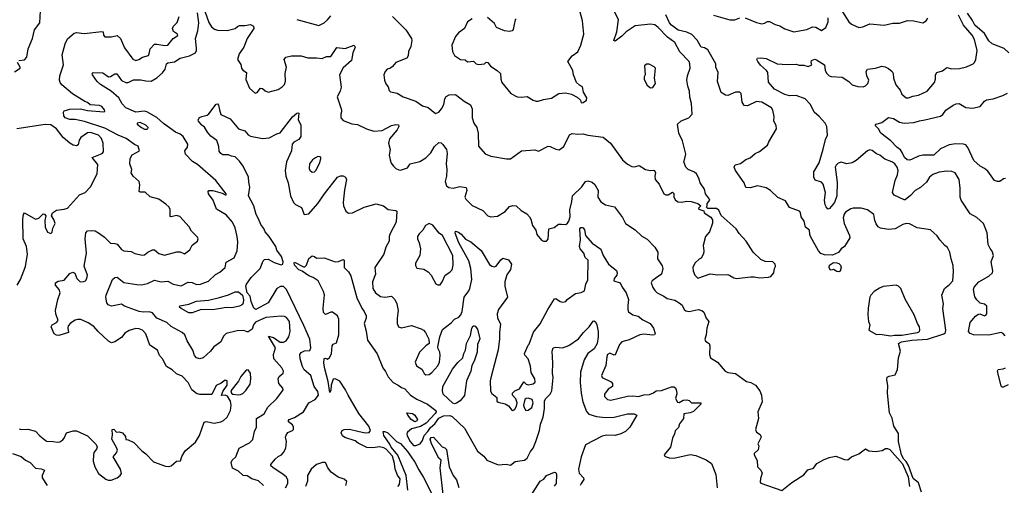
# Model space of a CAD drawing. Extents: x 1690054 to 1842981, y 782881 to 914114.
# Tile 359 of 656: x 1748911 to 1757845, y 857507 to 861735. Entities that reach past the tile are written whole.
import ezdxf

# ---------------------------------------------------------------- set-up
doc = ezdxf.new("R2010")
doc.units = 0

msp = doc.modelspace()

# ---------------------------------------------------------------- linework, layer by layer
at = {"layer": '0CON10XD'}
for points in [[(1750535, 861970), (1750628.1, 861708.1), (1750651.4, 861671.4), (1750678.3, 861648.3), (1750705, 861639.6), (1750795, 861635.7), (1750865, 861653.8), (1750885.9, 861674.1), (1750905, 861682), (1750955, 861680.8), (1751005, 861691.2), (1751033.3, 861675), (1751034.2, 861655), (1750974.3, 861565), (1750945.6, 861485), (1750902.9, 861425), (1750886.2, 861375), (1750917.8, 861327.8), (1750924.4, 861295), (1750935, 861276.2), (1750970, 861255), (1750962.8, 861192.8), (1750995, 861113.3), (1751047, 861067), (1751065, 861072.5), (1751097, 861113), (1751115, 861110), (1751137.7, 861087.7), (1751165, 861076.2), (1751255, 861100), (1751293.3, 861125), (1751315, 861147.5), (1751324.2, 861175.8), (1751319.2, 861245), (1751332.9, 861305), (1751311.9, 861375), (1751325, 861395.6), (1751376.9, 861406.9), (1751465, 861406), (1751525, 861388.1), (1751605, 861390), (1751655.9, 861384.1), (1751695, 861400), (1751735, 861400), (1751787.5, 861482.5), (1751865, 861473.3), (1751945, 861503.3), (1751956, 861485), (1751932.5, 861435), (1751920.8, 861365), (1751845, 861297.1), (1751812.2, 861235), (1751827.6, 861122.4), (1751820, 861085), (1751792.2, 861035), (1751832, 860915), (1751830.5, 860899.5), (1751824.2, 860875.8), (1751825.7, 860845), (1751845, 860820), (1751925, 860788.9), (1751975, 860782.9), (1752056.7, 860745), (1752125, 860721.5), (1752200.3, 860729.7), (1752284.6, 860775.4), (1752324, 860784), (1752349.3, 860779.3), (1752351.2, 860765), (1752336.5, 860735), (1752267.2, 860652.8), (1752258.5, 860615), (1752271.4, 860555), (1752264, 860505), (1752271.3, 860461.3), (1752282.9, 860432.9), (1752303.3, 860405), (1752325, 860384), (1752351.2, 860371.2), (1752365, 860370), (1752429.1, 860390.9), (1752455, 860426), (1752541.4, 860448.6), (1752595, 860480), (1752642.2, 860525), (1752676, 860584), (1752715, 860620), (1752735, 860615.8), (1752750.7, 860600.7), (1752782.9, 860555), (1752788.7, 860521.3), (1752781.5, 860425), (1752787.8, 860375), (1752784.3, 860315), (1752771.1, 860265), (1752785, 860226.2), (1752805, 860212.5), (1752844.1, 860205.9), (1752905, 860219.2), (1752961.2, 860211.2), (1752968.6, 860185), (1752950, 860125), (1752959.4, 860105), (1753017.4, 860047.4), (1753112.3, 860002.3), (1753157.5, 859955), (1753186.1, 859946.1), (1753245, 859950), (1753315, 859992), (1753355, 860037.5), (1753385, 860048.1), (1753415, 860045.8), (1753462.4, 860002.4), (1753512.4, 859972.4), (1753535.6, 859945.6), (1753547.5, 859925), (1753564, 859865), (1753594, 859825), (1753604.2, 859785), (1753645, 859733.3), (1753665, 859723.3), (1753690, 859725), (1753707, 859743), (1753713.6, 859836.4), (1753760.7, 859849.3), (1753801.4, 859878.6), (1753827.5, 859877.5), (1753865, 859875.6), (1753883, 859887), (1753894, 859906), (1753906.3, 859945), (1753901.3, 860008.7), (1753921.1, 860085), (1753926.7, 860135), (1754012.9, 860217.1), (1754045, 860266.2), (1754065, 860270.7), (1754105, 860260.7), (1754128.8, 860238.8), (1754160.4, 860185), (1754158.1, 860125), (1754185, 860081.2), (1754225, 860054.2), (1754307.1, 860035), (1754379.5, 859939.5), (1754407.1, 859885), (1754495, 859827.5), (1754555, 859768.6), (1754605, 859742.9), (1754675, 859670.8), (1754700, 859625), (1754698, 859565), (1754739.3, 859499.3), (1754746.9, 859475), (1754734.2, 859425), (1754696.4, 859396.4), (1754650, 859365), (1754642, 859345), (1754655, 859302.5), (1754673.3, 859275), (1754695.7, 859255.7), (1754755, 859226), (1754785, 859202.2), (1754855, 859187.3), (1754896.2, 859165), (1754923, 859143), (1754940, 859105), (1754955, 859090), (1754985, 859086.2), (1755067.9, 859102.1), (1755101.2, 859095), (1755119.4, 859079.4), (1755140.5, 859025), (1755164.4, 858995), (1755144.7, 858935), (1755139.5, 858875), (1755128.8, 858835), (1755132.5, 858815), (1755165.9, 858795.9), (1755174.1, 858774.1), (1755169.2, 858695), (1755180, 858665), (1755243.3, 858625), (1755312.4, 858542.4), (1755335, 858531.4), (1755405, 858521.1), (1755505, 858448.8), (1755545, 858440), (1755587.9, 858417.9), (1755627.5, 858365), (1755640.8, 858325), (1755647.5, 858265), (1755608.8, 858175), (1755613.8, 858115), (1755588.8, 858015), (1755595, 857990), (1755628.3, 857968.3), (1755638, 857945), (1755607.5, 857885), (1755616.7, 857865), (1755611.7, 857828.3), (1755576.7, 857795), (1755576.2, 857785), (1755601.2, 857731.2), (1755606.1, 857676.1), (1755635.6, 857645.6), (1755648.3, 857618.3), (1755632.3, 857567.7), (1755630, 857535), (1755635, 857527.5), (1755825, 857460), (1755915.9, 857534.1), (1756025, 857602.5), (1756063.6, 857646.4), (1756115, 857662.9), (1756143.8, 857705), (1756205, 857738), (1756255, 857758.8), (1756315, 857771.2), (1756395, 857742), (1756425, 857738.8), (1756457.5, 857765), (1756525, 857792.5), (1756585, 857837.5), (1756615, 857821.2), (1756675, 857813.3), (1756737, 857823), (1756768.3, 857841.7), (1756785, 857842.5), (1756805, 857832.5), (1756920.7, 857700.7), (1756972.5, 857585), (1756983.3, 857495)], [(1748904.5, 861365.5), (1748955, 861371.9), (1748975, 861393.3), (1748988.8, 861471.2), (1749026.2, 861565), (1749046.1, 861643.9), (1749092.5, 861705), (1749098.8, 861815)], [(1750626.7, 860183.3), (1750665, 860183.8), (1750749.2, 860159.2), (1750775, 860143.8), (1750786, 860144), (1750786, 860155), (1750692.2, 860275), (1750525, 860420.9), (1750478.8, 860448.8), (1750414.7, 860515), (1750408.6, 860545), (1750432.7, 860577.3), (1750437.5, 860605), (1750393.3, 860675), (1750368.6, 860695), (1750324.4, 860714.4), (1750215, 860792.6), (1750155.4, 860845.4), (1750065, 860899.6), (1750045, 860904.8), (1749965, 860896.2), (1749875.4, 860935.4), (1749841.1, 860971.1), (1749812, 861025), (1749741.2, 861085), (1749645.6, 861145.6), (1749613.4, 861173.4), (1749572, 861235), (1749568.8, 861245), (1749577.5, 861255), (1749665, 861251.1), (1749715.7, 861215.7), (1749735, 861218.6), (1749775, 861244), (1749793.9, 861243.9), (1749834.3, 861184.3), (1749875, 861164.2), (1749895, 861165.8), (1749945, 861189.2), (1750011.5, 861188.5), (1750055, 861178.8), (1750105, 861176.7), (1750155, 861205.6), (1750208.3, 861251.7), (1750230.6, 861285), (1750243.1, 861335), (1750255, 861344.4), (1750315, 861352.3), (1750366.2, 861385), (1750452.7, 861407.3), (1750506.4, 861433.6), (1750516.2, 861453.8), (1750516.4, 861475), (1750505.6, 861564.4), (1750526.9, 861635), (1750536.4, 861705), (1750525, 861797.5)], [(1751425, 861736.7), (1751625, 861682.9), (1751673.3, 861705), (1751703.8, 861735), (1751735, 861770)], [(1752293.1, 861765), (1752413.7, 861643.7), (1752465.7, 861565), (1752469.2, 861545), (1752459.7, 861490.3), (1752438.8, 861445), (1752436.1, 861406.1), (1752424.3, 861385.7), (1752325, 861346.2), (1752295, 861311.2), (1752275, 861296.2), (1752244.3, 861285.7), (1752226, 861265), (1752216, 861235), (1752220, 861185), (1752232.3, 861152.3), (1752253.3, 861125), (1752262.7, 861092.7), (1752275, 861081.2), (1752335, 861067.5), (1752390, 861035), (1752504.5, 860994.5), (1752565, 860952.5), (1752618.2, 860938.2), (1752685, 860882), (1752713.8, 860895), (1752738.5, 860925), (1752760, 860965), (1752770, 861015), (1752781.7, 861038.3), (1752807.2, 861052.8), (1752865, 861056.9), (1752944.3, 860995), (1753000.7, 860960.7), (1753017.1, 860925), (1753018.1, 860845), (1753031.4, 860795), (1753059.2, 860755), (1753071.4, 860705), (1753075, 860587.5), (1753135, 860516.2), (1753185, 860496), (1753327, 860473), (1753365, 860472.5), (1753465, 860543.8), (1753585, 860552), (1753618.8, 860541.2), (1753705, 860586), (1753724.1, 860584.1), (1753775, 860560), (1753805, 860554), (1753847.5, 860585), (1753899.5, 860690.5), (1753925, 860702.9), (1753975, 860695.5), (1754025, 860699.1), (1754066.6, 860686.6), (1754205, 860668.2), (1754270.4, 860615), (1754381.8, 860461.8), (1754425, 860424.2), (1754465, 860402), (1754490.7, 860399.3), (1754531.7, 860411.7), (1754590, 860375), (1754635, 860366.7), (1754665, 860370), (1754672.5, 860365), (1754681.2, 860345), (1754674, 860315), (1754676, 860285), (1754712.1, 860242.1), (1754755, 860153.8), (1754775, 860144), (1754796.1, 860143.9), (1754835, 860167.5), (1754846.4, 860156.4), (1754847.5, 860125), (1754862.5, 860095), (1754885, 860080), (1754915, 860076.7), (1754965, 860086), (1755005, 860083.8), (1755065, 860067.5), (1755090, 860045), (1755070, 860025), (1755072.5, 860015), (1755118.3, 859998.3), (1755121.7, 859981.7), (1755183, 859943), (1755197, 859917), (1755197, 859887), (1755170.7, 859809.3), (1755133.8, 859765), (1755113.8, 859685), (1755120, 859635), (1755115, 859610), (1755095, 859570), (1755075, 859560), (1755037, 859523), (1755017.5, 859485), (1755021.2, 859455), (1755036.4, 859416.4), (1755065, 859387.5), (1755175, 859426.7), (1755245, 859417.5), (1755335, 859420), (1755355, 859413.3), (1755389.7, 859389.7), (1755415, 859384), (1755545, 859401.2), (1755575, 859401.2), (1755625, 859390), (1755705, 859396.7), (1755726.1, 859403.9), (1755753.3, 859435), (1755760, 859475), (1755770, 859495), (1755766.2, 859515), (1755745, 859535.7), (1755675, 859538.8), (1755635, 859557.8), (1755566.4, 859625), (1755502.7, 859725), (1755438.5, 859795), (1755411.9, 859835), (1755276.5, 859956.5), (1755255, 860006.7), (1755235, 860020), (1755155, 860020), (1755141.7, 860031.7), (1755150, 860045), (1755150, 860065), (1755173.3, 860095), (1755171.2, 860105), (1755134.4, 860154.4), (1755124, 860195), (1755084.4, 860254.4), (1755072.9, 860295), (1755052.9, 860335), (1755035, 860351.4), (1754976.7, 860375), (1754956.2, 860395), (1754936.2, 860445), (1754946, 860474), (1754955.7, 860515), (1754924, 860635), (1754893.3, 860705), (1754881.2, 860785), (1754914.3, 860815.7), (1754983.3, 860845), (1755013, 860877), (1755007.5, 860975), (1754991.7, 861031.7), (1754987.2, 861087.2), (1754972.4, 861132.4), (1754965.5, 861184.5), (1754970.5, 861225), (1754994.2, 861295), (1754992.9, 861335), (1754985.6, 861355), (1754901.7, 861441.7), (1754855, 861528.1), (1754787.5, 861577.5), (1754705, 861665.5), (1754675, 861688.1), (1754635, 861695.6), (1754495, 861680), (1754415, 861623.5), (1754375.7, 861584.3), (1754315, 861540), (1754302.5, 861545), (1754328.1, 861625), (1754342.9, 861735), (1754295.5, 861835)], [(1754005, 860980), (1754025, 860982.5), (1754052.5, 861005), (1754056.7, 861025), (1754026.1, 861076.1), (1754017.5, 861125), (1753989.3, 861139.3), (1753963.8, 861165), (1753936.7, 861235), (1753928.8, 861275), (1753883.8, 861355), (1753925, 861406.2), (1753976.7, 861443.3), (1754002.5, 861505), (1754028.8, 861605), (1754018.1, 861725), (1753994.3, 861815)], [(1757093.3, 857445), (1757065, 857528.8), (1757019.3, 857569.3), (1756975, 857687.5), (1756955, 857722.5), (1756932.5, 857745), (1756912.5, 857785), (1756886.2, 857905), (1756886.4, 857976.4), (1756842.5, 858045), (1756827, 858117), (1756802.5, 858165), (1756786.4, 858343.6), (1756787.7, 858412.3), (1756778.8, 858465), (1756782.3, 858487.7), (1756800.7, 858499.3), (1756855, 858510), (1756875, 858560), (1756885.7, 858665), (1756902.2, 858725), (1756886.4, 858795), (1756910.8, 858809.2), (1757005, 858826.1), (1757146.7, 858833.3), (1757297, 858883), (1757312.2, 858895), (1757314.4, 858915), (1757286.2, 859113.8), (1757293.8, 859155), (1757279.2, 859235), (1757302, 859295), (1757348.6, 859331.4), (1757378.9, 859365), (1757384.4, 859445), (1757382.1, 859502.1), (1757362, 859565), (1757351.2, 859625), (1757330, 859665), (1757306, 859686), (1757260, 859735), (1757235, 859773.3), (1757176.1, 859826.1), (1757055, 859846), (1756985, 859880.8), (1756955, 859884), (1756925, 859874.2), (1756855, 859834.5), (1756795, 859829.5), (1756720.6, 859840.6), (1756699.2, 859855), (1756682.1, 859882.1), (1756670.3, 859910.3), (1756660, 859965), (1756605, 860010), (1756545, 860024), (1756475, 860024.3), (1756451.3, 860018.7), (1756405, 859987.5), (1756391.7, 859968.3), (1756383.3, 859935), (1756390.8, 859885), (1756441.2, 859775), (1756442, 859755), (1756393.8, 859675), (1756365, 859654), (1756340, 859620), (1756285, 859598.2), (1756215, 859598.9), (1756181.7, 859611.7), (1756157.7, 859637.7), (1756087.8, 859765), (1756080, 859785), (1756078.6, 859825), (1756042.5, 859852.5), (1756027.5, 859905), (1756001.2, 859945), (1755996, 859985), (1755986, 859995), (1755895, 860029.1), (1755860.9, 860090.9), (1755791.4, 860121.4), (1755725, 860184.4), (1755685, 860207.5), (1755606.2, 860226.2), (1755537.9, 860207.9), (1755500.3, 860210.3), (1755484.3, 860255), (1755406.2, 860365), (1755393.3, 860395), (1755403.9, 860416.1), (1755451.2, 860428.8), (1755500, 860465), (1755538.6, 860481.4), (1755585, 860520), (1755622.5, 860537.5), (1755697.5, 860595), (1755707.5, 860625), (1755778, 860745), (1755776.2, 860775), (1755754.2, 860815), (1755755.9, 860855.9), (1755744.1, 860914.1), (1755732, 860935), (1755645, 860985.4), (1755595, 860993.5), (1755515, 860951.9), (1755484.5, 860954.5), (1755467.8, 860985), (1755456.2, 861065), (1755445, 861076.7), (1755405, 861075.8), (1755335, 861047.1), (1755315, 861050.8), (1755275, 861074), (1755243.3, 861175), (1755247.8, 861255), (1755228.5, 861305), (1755226.2, 861335), (1755155, 861461.2), (1755125, 861478), (1755095, 861484.2), (1755057.6, 861547.6), (1755009.9, 861599.9), (1754965, 861622.5), (1754885, 861638.6), (1754825, 861684.3), (1754807.3, 861707.3), (1754775, 861779.2)], [(1755205, 861775.4), (1755353.6, 861733.6), (1755400, 861735), (1755445, 861751.2)], [(1756202, 860558), (1756223.8, 860646.2), (1756239.5, 860685), (1756234.1, 860765), (1756220.3, 860795), (1756165, 860856.7), (1756121.1, 860895), (1756085.5, 860965), (1756038.6, 861015), (1755955, 861047.5), (1755895, 861044.4), (1755855, 861054.3), (1755760, 861105), (1755706.7, 861166.7), (1755698, 861255), (1755687.1, 861275), (1755631.8, 861321.8), (1755607.1, 861355), (1755600, 861375), (1755604.1, 861385.9), (1755635, 861390), (1755685, 861381.4), (1755785, 861332.9), (1755875, 861327.8), (1755955, 861332.5), (1755985, 861322), (1756025, 861320.8), (1756065, 861311.2), (1756100, 861325), (1756092.5, 861345), (1756097, 861363), (1756125, 861376), (1756140, 861370), (1756213.3, 861325), (1756218.9, 861275), (1756235.7, 861245), (1756255, 861225.8), (1756275, 861218), (1756375, 861212), (1756433.4, 861173.4), (1756465, 861142.5), (1756515, 861127.5), (1756565, 861126), (1756585, 861134.2), (1756607.1, 861155), (1756614.3, 861185), (1756597.5, 861225), (1756591.2, 861265), (1756602.5, 861285), (1756675, 861294.3), (1756735, 861312), (1756765, 861306.2), (1756795, 861291.2), (1756826.7, 861265), (1756838, 861245), (1756840, 861205), (1756862.2, 861145), (1756900.4, 861095), (1756915, 861060), (1756955, 861024.2), (1756975.6, 861024.4), (1757015, 861040), (1757065, 861050), (1757145, 861087.1), (1757211.5, 861165), (1757220.4, 861195), (1757220.6, 861235), (1757233.3, 861255), (1757285, 861270.8), (1757325, 861300), (1757368.3, 861288.3), (1757438.6, 861291.4), (1757501.7, 861308.3), (1757562.5, 861335), (1757575, 861347.5), (1757586, 861375), (1757598.9, 861455), (1757573.3, 861555), (1757552.3, 861595), (1757475.9, 861685.9), (1757429.5, 861775)], [(1756355, 861838.8), (1756435, 861716.2), (1756458.8, 861695), (1756525, 861664.4), (1756560.5, 861669.5), (1756625, 861698), (1756753.6, 861686.4), (1756835, 861703.3), (1756895, 861703.8), (1756966.4, 861726.4), (1757025, 861723.8), (1757105, 861706.7), (1757135.9, 861724.1), (1757152.3, 861747.7)], [(1757884.7, 861434.7), (1757845, 861472.1), (1757734.4, 861515), (1757705, 861544.4), (1757665, 861609.2), (1757576.9, 861685), (1757557.4, 861727.4), (1757512.2, 861795)], [(1748905, 858020), (1748923.9, 858013.9), (1748985, 858017.1), (1749055, 857997.5), (1749092.9, 857955), (1749155, 857907.1), (1749215.7, 857905.7), (1749255, 857898), (1749275, 857902), (1749301.2, 857918.8), (1749315, 857936.7), (1749336.1, 857983.9), (1749395, 858000.8), (1749425, 858001.2), (1749526.1, 857956.1), (1749605, 857877.5), (1749613.3, 857855), (1749607.5, 857835), (1749582.5, 857805), (1749580, 857785), (1749578.8, 857725), (1749593.8, 857675), (1749625, 857614), (1749691.7, 857561.7), (1749714.1, 857554.1), (1749740, 857555), (1749795.7, 857574.3), (1749821.2, 857595), (1749834, 857615), (1749825.7, 857655), (1749758.8, 857765), (1749788.8, 857801.2), (1749798, 857825), (1749793.8, 857845), (1749746.7, 857925), (1749752.5, 857965), (1749750, 858015), (1749765, 858017.5), (1749788.3, 857988.3), (1749815, 857992.5), (1749845, 857983.3), (1749871.7, 857951.7), (1749875, 857922.5), (1749895, 857920), (1749945.8, 857895.8), (1750019.3, 857819.3), (1750055, 857794), (1750125, 857719.2), (1750235, 857681.2), (1750265, 857678.8), (1750286, 857684), (1750333, 857727), (1750369.3, 857730.7), (1750382.3, 857767.7), (1750411.2, 857818.8), (1750505, 857897.5), (1750541.7, 857958.3), (1750585, 858080), (1750603.9, 858086.1), (1750675, 858071.2), (1750735, 858084), (1750760, 858095), (1750793.6, 858126.4), (1750825, 858187.5), (1750830.9, 858235), (1750825, 858271.2), (1750795.9, 858315.9), (1750775, 858326.7), (1750742.5, 858322.5), (1750755, 858357.5), (1750793.8, 858415), (1750792.5, 858455), (1750775, 858462.5), (1750738.8, 858435), (1750695, 858414), (1750655, 858332.5), (1750545, 858332.5), (1750515, 858340.8), (1750474.2, 858375), (1750440.3, 858440.3), (1750385, 858498), (1750335, 858518), (1750295.6, 858555.6), (1750242.5, 858585), (1750205.6, 858655), (1750180.9, 858685), (1750162.9, 858732.9), (1750090.8, 858780.8), (1750055, 858883.8), (1750026.2, 858915), (1749995, 858929.2), (1749965, 858932), (1749905, 858914), (1749865, 858888.8), (1749835, 858849.2), (1749775, 858810), (1749745, 858800), (1749716.2, 858815), (1749623.1, 858903.1), (1749585, 858947.8), (1749532.5, 858982.5), (1749465, 859011.9), (1749435, 859012.9), (1749415, 859005.7), (1749370.9, 858979.1), (1749350.8, 858955), (1749347.5, 858935), (1749353.3, 858895), (1749265, 858867.5), (1749245, 858870.8), (1749225, 858883.8), (1749196, 858945), (1749205.8, 858964.2), (1749245.8, 858984.2), (1749258.8, 859005), (1749238.6, 859065), (1749235.6, 859095), (1749255.8, 859194.2), (1749278.6, 859255), (1749270, 859285), (1749236, 859325), (1749236.2, 859345), (1749258.8, 859361.2), (1749315, 859368.6), (1749365, 859429.2), (1749393.9, 859443.9), (1749412.3, 859432.3), (1749430, 859385), (1749460, 859355), (1749493.3, 859356.7), (1749507.5, 859365), (1749520, 859385), (1749526.7, 859415), (1749496.4, 859496.4), (1749516.3, 859613.7), (1749506.4, 859745), (1749511.2, 859798.8), (1749525, 859817.5), (1749561.7, 859821.7), (1749595, 859817.5), (1749634.5, 859794.5), (1749680.2, 859760.2), (1749735, 859706), (1749775, 859704), (1749795, 859696), (1749835, 859647.1), (1749855, 859635.6), (1749921.2, 859631.2), (1749955, 859612.9), (1750025, 859597.5), (1750045, 859600), (1750073.3, 859625), (1750115, 859644.2), (1750135, 859644), (1750175, 859612.5), (1750225, 859598.1), (1750338.3, 859628.3), (1750365.7, 859625.7), (1750405, 859607.5), (1750454.5, 859645.5), (1750475, 859688.5), (1750524.2, 859725), (1750530.5, 859745), (1750525, 859760), (1750470.6, 859815), (1750448.9, 859855), (1750365, 859948.9), (1750335, 859956.5), (1750285, 859944.2), (1750275, 859947.5), (1750275.5, 860015), (1750264.4, 860035), (1750238.5, 860058.5), (1750175, 860105.5), (1750095.5, 860125.5), (1750049.1, 860169.1), (1750005, 860169.2), (1749996.2, 860175), (1750000, 860235), (1749994.7, 860264.7), (1749942, 860315), (1749923.3, 860345), (1749930, 860375), (1749911.5, 860425), (1749914.6, 860475.4), (1749932.6, 860507.4), (1749997, 860543), (1749985.8, 860585.8), (1749952.1, 860602.1), (1749875.8, 860655.8), (1749805.3, 860685), (1749685, 860751.4), (1749499.9, 860809.9), (1749415, 860828.7), (1749365, 860828.5), (1749323.3, 860845), (1749312.3, 860862.3), (1749308.8, 860895), (1749315, 860907.5), (1749365, 860923.3), (1749463.6, 860926.4), (1749525, 860911.2), (1749675, 860897.5), (1749682.5, 860905), (1749680, 860915), (1749656.3, 860946.3), (1749635, 860954.4), (1749550.4, 860960.4), (1749525, 860982.9), (1749501.7, 860991.7), (1749390.8, 861060.8), (1749293.1, 861143.1), (1749277.5, 861165), (1749271.5, 861185), (1749274.6, 861225.4), (1749308.6, 861325), (1749296.9, 861415), (1749324.7, 861515.3), (1749345, 861560), (1749405, 861612.5), (1749425, 861617.5), (1749495, 861608.6), (1749655, 861628.8), (1749667.5, 861625), (1749670, 861595), (1749685, 861578), (1749745, 861578.6), (1749795, 861591.4), (1749825, 861564.3), (1749860.8, 861480.8), (1749937.9, 861377.9), (1749964.2, 861364.2), (1749992.5, 861372.5), (1750024.7, 861395.3), (1750078.9, 861411.1), (1750087.3, 861425), (1750095, 861470.6), (1750135, 861511.5), (1750155, 861513.6), (1750227.9, 861502.1), (1750255, 861504.5), (1750305, 861563.8), (1750345, 861592.5), (1750342, 861605), (1750308, 861628), (1750296.9, 861655), (1750306.9, 861675), (1750340.5, 861709.5), (1750359.3, 861765)], [(1753016.8, 861743.2), (1752975, 861715.3), (1752945.7, 861654.3), (1752894, 861615), (1752865, 861581.5), (1752833.1, 861505), (1752839.2, 861445), (1752855, 861410), (1752910, 861375), (1752951.7, 861371.7), (1752973, 861353), (1753029.3, 861359.3), (1753052.5, 861335), (1753075, 861328), (1753127, 861333), (1753145, 861350), (1753160, 861345), (1753182.3, 861312.3), (1753243.3, 861275), (1753275, 861246.7), (1753275.8, 861195), (1753284.5, 861164.5), (1753366, 861066), (1753425, 861035.8), (1753465, 861032), (1753515, 861037.1), (1753570, 861005), (1753596.7, 860996.7), (1753615, 860995.6), (1753665, 861011.4), (1753735, 861021.2), (1753804.2, 861065.8), (1753862.3, 861072.3), (1753917.7, 861057.7), (1753970.7, 861030.7), (1754000, 861005), (1754005, 860980)], [(1753416.4, 861743.6), (1753406.7, 861733.3), (1753398.3, 861691.7), (1753387.5, 861645), (1753380, 861635), (1753355, 861628.8), (1753310, 861635), (1753237.5, 861665), (1753219.5, 861699.5), (1753156.7, 861755)], [(1755495, 861753.3), (1755595, 861708.6), (1755645, 861695.9), (1755667.8, 861702.2), (1755695, 861719.5), (1755715, 861720), (1755765, 861690), (1755808.3, 861678.3), (1755855, 861652.5), (1755935, 861625.8), (1756052.5, 861645), (1756105, 861671.4), (1756135, 861666.9), (1756185, 861636.7), (1756225.6, 861664.4), (1756246.5, 861715), (1756247.1, 861752.9)], [(1748865, 861262.5), (1748914, 861296), (1748915.8, 861305), (1748892, 861345)], [(1754635, 861117.5), (1754655, 861120), (1754680, 861155), (1754670, 861205), (1754680, 861295), (1754668.3, 861308.3), (1754621.7, 861331.7), (1754598.3, 861331.7), (1754580, 861315), (1754587.5, 861235), (1754577.5, 861215), (1754577.5, 861195), (1754602.5, 861145), (1754625, 861122.5), (1754635, 861117.5)], [(1757855, 860294.3), (1757838.7, 860291.3), (1757805, 860265.7), (1757782.5, 860265), (1757757.1, 860275), (1757695, 860360.8), (1757666.7, 860385), (1757625, 860406.2), (1757568.1, 860455), (1757514.7, 860575), (1757495, 860597.6), (1757475, 860604.2), (1757405, 860607), (1757345, 860599.8), (1757266.7, 860563.3), (1757205, 860504.8), (1757105.3, 860504.7), (1757065.6, 860494.4), (1757004, 860465), (1756985, 860460.3), (1756965, 860463.5), (1756939.6, 860485), (1756919.6, 860529.6), (1756902.2, 860552.2), (1756868.8, 860578.8), (1756816.2, 860636.2), (1756725.4, 860705.4), (1756704, 860745), (1756674.3, 860774.3), (1756682.2, 860787.8), (1756735, 860802.5), (1756795, 860845.7), (1756838.3, 860838.3), (1756895, 860805.6), (1756935, 860794.4), (1757025, 860801.1), (1757075, 860817.8), (1757125, 860824.4), (1757265, 860858.8), (1757286.7, 860875), (1757315, 860912.5), (1757381.7, 860958.3), (1757409.5, 860970.5), (1757435, 860974.2), (1757495, 860937.3), (1757555, 860930.9), (1757625, 860947.5), (1757665.8, 860994.2), (1757684.1, 861005.9), (1757745, 861015.7), (1757832.7, 861047.3), (1757875, 861067.1)], [(1751324.3, 857485), (1751343.6, 857525), (1751345.5, 857554.5), (1751331.5, 857581.5), (1751297.5, 857607.5), (1751212, 857665), (1751191.2, 857685), (1751188.8, 857695), (1751228.2, 857745), (1751255, 857767.8), (1751286.9, 857783.1), (1751305.6, 857805), (1751325.8, 857845), (1751332, 857905), (1751324.2, 857945), (1751328.3, 857961.7), (1751345, 857986), (1751385, 858004), (1751395.6, 858015), (1751396.9, 858035), (1751387.6, 858057.6), (1751351.2, 858085), (1751348.8, 858095), (1751356.2, 858105), (1751405, 858124.3), (1751485, 858174.3), (1751534.4, 858255), (1751592.3, 858287.7), (1751621.2, 858325), (1751617.7, 858357.7), (1751582.9, 858405), (1751552.7, 858505), (1751493.3, 858555), (1751477.3, 858585), (1751455.4, 858655), (1751453.1, 858695), (1751465, 858714), (1751495, 858727.3), (1751545, 858730.6), (1751553.5, 858755), (1751543.3, 858835), (1751488.7, 858958.7), (1751331, 859285), (1751305, 859313.8), (1751277.5, 859312.5), (1751243.8, 859295), (1751165.6, 859164.4), (1751055, 859103.9), (1751035, 859116.9), (1751011.3, 859175), (1751001.1, 859225), (1750975.9, 859255), (1750963.2, 859315), (1750967.7, 859332.3), (1751010, 859395), (1751092.5, 859475), (1751120.6, 859545), (1751131.8, 859558.2), (1751165, 859559.2), (1751221.2, 859531.2), (1751285, 859510), (1751300, 859515), (1751302, 859535), (1751287.1, 859585), (1751242.9, 859642.9), (1751234.6, 859675), (1751222.5, 859692.5), (1751175, 859766.5), (1751137.5, 859807.5), (1751125, 859837.5), (1751098.7, 859875), (1751077.9, 859927.9), (1751055.3, 859965), (1751035.9, 860045), (1750986.5, 860135), (1751000.5, 860215), (1750988.9, 860258.9), (1750986.4, 860305), (1750938.4, 860405), (1750905, 860451.3), (1750865, 860490.8), (1750833.8, 860495), (1750805, 860508.2), (1750755, 860509.4), (1750735, 860520), (1750722.1, 860542.1), (1750719.4, 860585), (1750698.5, 860638.5), (1750645, 860678.8), (1750615, 860713.3), (1750589.4, 860759.4), (1750565, 860777.5), (1750532.5, 860815), (1750530, 860825), (1750543.9, 860846.1), (1750562.7, 860857.3), (1750610.9, 860869.1), (1750628.7, 860881.3), (1750695, 860967.5), (1750705, 860970), (1750715, 860960), (1750723.8, 860915), (1750737.5, 860875), (1750820, 860835), (1750895, 860744.2), (1750954, 860725), (1750985, 860690.8), (1751005, 860678.1), (1751115, 860657.5), (1751175, 860661.2), (1751245, 860697.5), (1751275, 860706.7), (1751385, 860852), (1751425, 860886.2), (1751435, 860890), (1751442.5, 860885), (1751439.2, 860825), (1751461.7, 860781.7), (1751460.8, 860675), (1751445, 860646.2), (1751397.9, 860622.1), (1751384.2, 860605), (1751377.5, 860545), (1751331.8, 860445), (1751320, 860365), (1751324.6, 860315), (1751346.2, 860255), (1751369.7, 860135), (1751396.5, 860076.5), (1751415, 860055.6), (1751469.5, 860029.5), (1751492.5, 859965), (1751535, 859972.9), (1751615.5, 860064.5), (1751676.7, 860155), (1751795, 860304.2), (1751821.7, 860318.3), (1751847.3, 860317.3), (1751866.7, 860305), (1751877.5, 860285), (1751859.3, 860190.7), (1751846.4, 860075), (1751848.5, 860045), (1751870, 859995), (1751895, 859979.2), (1751929.7, 859980.3), (1752037.9, 860032.1), (1752145, 860064), (1752212.5, 860045), (1752255, 860012), (1752325, 860003.3), (1752333.3, 859995), (1752327.4, 859897.4), (1752273.5, 859795), (1752264.4, 859765), (1752263.1, 859725), (1752232, 859668), (1752214.5, 859605), (1752132.5, 859485), (1752140.5, 859425), (1752113.4, 859355), (1752113.8, 859295), (1752138.8, 859255), (1752185, 859222.5), (1752225, 859215.8), (1752285, 859226), (1752316.2, 859195), (1752334, 859155), (1752344.3, 859094.3), (1752335.5, 859025), (1752336.9, 858976.9), (1752348.8, 858945), (1752375, 858937.1), (1752465, 858956.9), (1752555, 858927.1), (1752575, 858915.7), (1752593.3, 858895), (1752622.9, 858835), (1752626.7, 858795), (1752595, 858773.8), (1752538, 858715), (1752500, 858625), (1752510.7, 858590.7), (1752560.3, 858560.3), (1752571.7, 858541.7), (1752580.9, 858520.9), (1752595, 858508.8), (1752625, 858512), (1752649.6, 858530.4), (1752705, 858592), (1752720.5, 858625), (1752727.5, 858685), (1752723.8, 858715), (1752708, 858745), (1752705.8, 858765), (1752723.1, 858855), (1752747.1, 858922.9), (1752827.5, 858982.5), (1752855.7, 859014.3), (1752895.5, 859034.5), (1752914.5, 859055.5), (1752925.4, 859085), (1752943.6, 859215), (1752985, 859271.9), (1752994, 859295), (1753013.1, 859375), (1753005.3, 859475), (1752986, 859546), (1752895, 859710), (1752863.4, 859796.6), (1752866.4, 859813.6), (1752892, 859805), (1752916.6, 859786.6), (1752955, 859742.9), (1753005, 859719.2), (1753098.5, 859638.5), (1753175, 859512.9), (1753195, 859495.7), (1753215, 859490.8), (1753235, 859498), (1753275.7, 859554.3), (1753295, 859568.8), (1753345, 859553.8), (1753374.3, 859515), (1753365, 859466), (1753331.2, 859418.8), (1753311.9, 859355), (1753313.5, 859315), (1753338.6, 859215), (1753255, 859103.8), (1753244.4, 859065), (1753246.1, 859026.1), (1753274.1, 858974.1), (1753264.2, 858895.8), (1753265, 858837.5), (1753251.3, 858738.7), (1753186.5, 858483.5), (1753180.5, 858455), (1753182.5, 858362.5), (1753195, 858340), (1753240, 858305), (1753241.7, 858271.7), (1753253, 858263), (1753316.1, 858246.1), (1753345, 858227.5), (1753375, 858190), (1753385, 858186.7), (1753405, 858200), (1753419.2, 858225), (1753425.8, 858255.8), (1753412.3, 858292.3), (1753382.5, 858325), (1753382.5, 858345), (1753403.3, 858365), (1753445, 858383.1), (1753485, 858447.5), (1753508, 858425), (1753525, 858418.5), (1753571.5, 858428.5), (1753588.6, 858445), (1753584.4, 858474.4), (1753552.7, 858532.7), (1753545, 858590), (1753523.3, 858655), (1753495, 858687.5), (1753490, 858705), (1753525, 858780), (1753535, 858790), (1753572.8, 858897.2), (1753635, 858974.3), (1753701.9, 859105), (1753765, 859200), (1753775, 859203.3), (1753815, 859176), (1753835, 859170), (1753865, 859177.5), (1753877.5, 859195), (1753955, 859248.1), (1754005, 859257.5), (1754035, 859274.4), (1754047, 859333), (1754067.1, 859372.9), (1754070.5, 859550.5), (1754043.1, 859575), (1754028.4, 859615), (1753996, 859655), (1753989.3, 859675), (1753999.4, 859735), (1753994.7, 859835.3), (1754002.8, 859847.2), (1754015, 859848.6), (1754025, 859844.2), (1754035, 859826.2), (1754045.6, 859775), (1754105, 859706.4), (1754185, 859650), (1754204.4, 859595), (1754254.4, 859515), (1754325, 859457.5), (1754331.8, 859435), (1754330, 859415), (1754303.8, 859385), (1754303.3, 859365), (1754358, 859345), (1754376.5, 859305), (1754413.1, 859255), (1754433.8, 859195), (1754429.6, 859140.4)], [(1750065, 860740), (1750073.8, 860745), (1750076, 860755), (1750055, 860778.1), (1750005, 860800), (1749976.7, 860795), (1749976.7, 860785), (1750016.2, 860755), (1750045, 860741.1), (1750065, 860740)], [(1748887.8, 859325), (1748919.1, 859375), (1748962.9, 859495), (1748982.7, 859605), (1748974.3, 859675), (1748942, 859745), (1748940, 859925), (1748946.7, 859965), (1748955, 859980), (1749055, 859923.3), (1749085, 859933.8), (1749125, 859972.5), (1749135, 859970), (1749147.5, 859955), (1749138.8, 859911.2), (1749141.8, 859851.8), (1749164.3, 859804.3), (1749195, 859793.3), (1749206.7, 859805), (1749212.5, 859842.5), (1749233.3, 859885), (1749221.2, 859921.2), (1749200, 859955), (1749207.7, 859982.3), (1749245, 860005.8), (1749315, 860014.4), (1749345, 860024.2), (1749455, 860144), (1749505, 860166), (1749555, 860216.7), (1749615.3, 860335), (1749621.3, 860421.3), (1749570, 860485), (1749659.5, 860520.5), (1749672.5, 860535), (1749667.5, 860615), (1749653.8, 860655), (1749626.7, 860685), (1749555, 860711.2), (1749525, 860706.2), (1749464.6, 860665.4), (1749450.3, 860639.7), (1749440.2, 860599.8), (1749425, 860589.5), (1749395, 860596.7), (1749365, 860614.4), (1749305.9, 860665.9), (1749244.7, 860744.7), (1749195, 860779.8), (1749142.9, 860782.9), (1748884.1, 860744.1)], [(1757854, 858865), (1757835.4, 858885), (1757815, 858894.7), (1757705, 858870), (1757565, 858873.4), (1757534.8, 858884.8), (1757521.2, 858905), (1757535.6, 858984.4), (1757585, 859042.5), (1757605, 859058.8), (1757623, 859063), (1757665, 859047.5), (1757678.3, 859051.7), (1757687, 859063), (1757686.7, 859135), (1757665, 859153.3), (1757625, 859162.5), (1757595, 859190), (1757577.9, 859217.9), (1757564.2, 859285), (1757570.8, 859305), (1757614.5, 859355.5), (1757705, 859405.6), (1757736.5, 859435), (1757742.1, 859455), (1757726.7, 859536.7), (1757746.5, 859595), (1757735, 859632.2), (1757716.9, 859656.9), (1757699.8, 859695), (1757689.2, 859799.2), (1757655.8, 859885), (1757595, 859938.8), (1757535, 859972.5), (1757453.4, 860095), (1757445.4, 860125), (1757445.3, 860205.3), (1757435, 860282.5), (1757398, 860345), (1757367.6, 860357.6), (1757325, 860360), (1757255, 860351.5), (1757195, 860330.5), (1757165.9, 860304.1), (1757139.1, 860260.9), (1757085, 860210), (1757035, 860184.6), (1756995, 860140), (1756945, 860100), (1756935, 860098.9), (1756845, 860142.1), (1756829.1, 860165), (1756854.7, 860275.3), (1756876.4, 860325), (1756881.5, 860365), (1756874.2, 860395.8), (1756850.3, 860425), (1756825, 860443.3), (1756759.9, 860469.9), (1756715.6, 860505), (1756685, 860517.8), (1756645, 860546.6), (1756625, 860552.1), (1756604.4, 860545), (1756500, 860455), (1756465, 860434.2), (1756415, 860427.5), (1756365, 860440.9), (1756338.8, 860431.2), (1756319.4, 860415), (1756311.1, 860395), (1756329.3, 860259.3), (1756326.2, 860135), (1756304.4, 860075), (1756259.8, 860020.2), (1756245, 860015.8), (1756227.3, 860035), (1756220.3, 860055), (1756214.2, 860095), (1756223.6, 860165), (1756200.9, 860240.9), (1756185, 860259.4), (1756128.3, 860278.3), (1756115.6, 860305), (1756115.5, 860355), (1756165, 860436), (1756202, 860558)], [(1751565, 860351.2), (1751585, 860354), (1751598.8, 860365), (1751635.8, 860435), (1751643.9, 860473.9), (1751643.3, 860485), (1751635, 860491.2), (1751615, 860492), (1751595, 860482), (1751567.9, 860462.1), (1751542, 860425), (1751538.8, 860385), (1751545, 860367.5), (1751565, 860351.2)], [(1751122.2, 857505), (1751076.9, 857546.9), (1751016.6, 857566.6), (1750975, 857593.3), (1750937.5, 857595), (1750895.8, 857635.8), (1750841.7, 857661.7), (1750831.2, 857715), (1750837.5, 857735), (1750871.2, 857765), (1750901.2, 857845), (1750995, 857892), (1751025, 857923.3), (1751040.8, 857995), (1751060, 858035), (1751059.2, 858115), (1751130, 858155), (1751162.6, 858217.4), (1751244.2, 858295), (1751296.7, 858365), (1751302.5, 858375), (1751299.3, 858389.3), (1751263.1, 858433.1), (1751255.7, 858475), (1751264.2, 858495), (1751300.8, 858525), (1751304.3, 858545), (1751290.6, 858575), (1751216.5, 858655), (1751213.6, 858695), (1751230.8, 858755), (1751170, 858860), (1751215, 858850.6), (1751275, 858807.9), (1751305, 858806.7), (1751329.8, 858820.2), (1751352, 858855), (1751365.8, 858905), (1751358, 858995), (1751332.3, 859032.3), (1751315, 859041.2), (1751285, 859044), (1751145, 859029.4), (1751051.9, 858988.1), (1751031.4, 858965), (1751020, 858925), (1750985, 858901.2), (1750975, 858900), (1750944, 858914), (1750885, 858911.2), (1750785, 858886.9), (1750761.9, 858865), (1750733.9, 858806.1), (1750674, 858765), (1750642.5, 858725), (1750575.8, 858665), (1750546.9, 858656.9), (1750516.7, 858665), (1750497.5, 858685), (1750482.5, 858735), (1750430.2, 858820.2), (1750408.1, 858875), (1750385, 858895.6), (1750285, 858950), (1750245, 858986.2), (1750155, 859024.2), (1750115, 859074.1), (1750085, 859082.9), (1750035, 859078.9), (1749995, 859085.8), (1749863.3, 859135), (1749835, 859151.2), (1749745, 859134.3), (1749713.3, 859145), (1749701.2, 859165), (1749692, 859215), (1749696, 859235), (1749754.2, 859375), (1749773.3, 859395), (1749795, 859397.5), (1749855, 859348.6), (1749975, 859329.5), (1750015, 859328.9), (1750071.1, 859338.9), (1750135, 859370), (1750194.3, 859354.3), (1750255, 859361.4), (1750305, 859334.4), (1750375, 859318.9), (1750438.3, 859351.7), (1750475, 859347.5), (1750515, 859330), (1750552.5, 859335), (1750625, 859362), (1750688.8, 859421.2), (1750728.2, 859441.8), (1750774.4, 859485), (1750785, 859532.5), (1750856.4, 859573.6), (1750884.2, 859635), (1750890, 859715), (1750885.5, 859765.5), (1750865.5, 859845), (1750841.5, 859895), (1750785, 859964.5), (1750697.5, 860015), (1750666.8, 860096.8), (1750624.4, 860155), (1750620, 860175), (1750626.7, 860183.3)], [(1752705, 859326.7), (1752725, 859328.8), (1752745, 859353.3), (1752771.2, 859415), (1752815, 859442), (1752835.8, 859465), (1752844.3, 859505), (1752840, 859595), (1752746.5, 859775), (1752717.9, 859797.9), (1752658.5, 859868.5), (1752625, 859884.4), (1752593.8, 859866.2), (1752568, 859825), (1752535, 859792), (1752520.6, 859765), (1752519.2, 859745), (1752535, 859707.5), (1752546.9, 859655), (1752545.7, 859624.3), (1752541.2, 859595), (1752503.8, 859525), (1752501.7, 859501.7), (1752515, 859480), (1752578.3, 859468.3), (1752616.8, 859446.8), (1752646, 859415), (1752687, 859337), (1752705, 859326.7)], [(1752343.5, 857495), (1752357.7, 857515), (1752363.3, 857565), (1752339.7, 857599.7), (1752317.5, 857655), (1752312.9, 857705), (1752295, 857770.7), (1752235, 857834.6), (1752215, 857847.6), (1752176.2, 857856.2), (1752113.8, 857846.2), (1752061.7, 857851.7), (1751980.8, 857890.8), (1751955, 857909.5), (1751860.7, 857940.7), (1751840.6, 857955), (1751826.9, 857985), (1751838.2, 858005), (1751854.8, 858015.2), (1751905, 858015.8), (1751978, 857998), (1752045, 857982.4), (1752082.5, 857987.5), (1752093.6, 858005), (1752078, 858045), (1751988.4, 858158.4), (1751891.6, 858325), (1751868.7, 858375), (1751815, 858453.1), (1751775, 858474.3), (1751755, 858470), (1751738.6, 858415), (1751735, 858370), (1751725, 858350), (1751708.5, 858448.5), (1751679.5, 858565), (1751670.5, 858615), (1751675, 858660), (1751685, 858662.5), (1751705, 858653.3), (1751723.6, 858666.4), (1751739.3, 858700.7), (1751746.7, 858775), (1751755, 858787.5), (1751785, 858802), (1751805.8, 858875), (1751807.2, 859015), (1751793.2, 859045), (1751749.9, 859080.1), (1751735, 859080), (1751685, 859059.2), (1751666.9, 859075), (1751665.2, 859115.2), (1751676.6, 859236.6), (1751667.3, 859267.3), (1751618.6, 859365), (1751575, 859395.4), (1751535, 859410.3), (1751475, 859451.6), (1751445, 859464.7), (1751405, 859506), (1751400.6, 859525), (1751405, 859532), (1751485, 859491.1), (1751499.1, 859490.9), (1751512.5, 859505), (1751533.9, 859566.1), (1751565, 859590), (1751586.1, 859586.1), (1751605, 859570), (1751675, 859574), (1751775, 859535.7), (1751805, 859539.4), (1751845, 859556.2), (1751855, 859550), (1751855.8, 859485), (1751895.3, 859445.3), (1751915, 859410), (1751968.8, 859208.8), (1752014.7, 859115), (1752036.6, 859085), (1752054.8, 859045), (1752055.2, 859024.8), (1752035.9, 858975), (1752054.6, 858905.4), (1752065.5, 858825), (1752155, 858700), (1752205, 858574.4), (1752230.3, 858540.3), (1752255, 858490.8), (1752300.2, 858440.2), (1752345, 858417.8), (1752374.6, 858394.6), (1752405, 858382.5), (1752456, 858326), (1752515, 858290), (1752611.2, 858245), (1752686.7, 858185), (1752690, 858175), (1752680.5, 858159.5), (1752599.1, 858070.9), (1752549.2, 858040.8), (1752465, 858019.2), (1752431.3, 857988.7), (1752424.7, 857975), (1752427.3, 857955), (1752455, 857904.8), (1752485, 857867.8), (1752505, 857868.6), (1752543.3, 857885), (1752565, 857913.3), (1752579.8, 857960.2), (1752615, 857996.7), (1752638.3, 858031.7), (1752676.7, 858065), (1752715, 858117.5), (1752755, 858137.5), (1752815, 858140), (1752835, 858133.3), (1752945.8, 858025.8), (1753065, 857816.2), (1753121.7, 857771.7), (1753150, 857735), (1753253.9, 857693.9), (1753325, 857698), (1753365, 857688.8), (1753407.5, 857722.5), (1753490, 857735), (1753514.4, 857755), (1753546.5, 857815), (1753569.6, 857845), (1753595.6, 857904.4), (1753626.8, 858005), (1753637.3, 858062.7), (1753661.3, 858125), (1753673, 858205), (1753672.9, 858275), (1753683.6, 858295), (1753724.4, 858335), (1753740.8, 858365), (1753751.2, 858485), (1753745.4, 858525), (1753750, 858615), (1753741.9, 858725), (1753752.5, 858755), (1753775, 858761.2), (1753835, 858755.8), (1753895, 858778), (1753982.6, 858837.4), (1754026, 858895), (1754078.8, 858945), (1754115, 858996.7), (1754125, 859000), (1754135, 858992.5), (1754148, 858965), (1754158.8, 858905), (1754160, 858855), (1754151.5, 858795), (1754122.5, 858745), (1754064.6, 858705), (1754034.2, 858645), (1754000.8, 858535), (1753997.9, 858442.1), (1754006.3, 858343.7), (1754020.4, 858265), (1754055, 858176), (1754075, 858153.3), (1754145, 858132.9), (1754225, 858123.4), (1754305, 858126.9), (1754425, 858156.5), (1754485, 858157.5), (1754510, 858145), (1754445.7, 858035), (1754407.5, 857995), (1754365, 857973.2), (1754315, 857958.5), (1754235, 857963.4), (1754195, 857954.7), (1754045.4, 857874.6), (1754004.6, 857765.4), (1753980.9, 857655), (1753987.8, 857617.8), (1754025.7, 857575), (1754030.6, 857559.4), (1754004.3, 857525), (1753996.7, 857505)], [(1756345, 859446.7), (1756325, 859450), (1756296.1, 859466.1), (1756275, 859460), (1756265, 859463.8), (1756255.8, 859485), (1756260, 859505), (1756295, 859529.2), (1756325, 859528.6), (1756345, 859521.2), (1756360, 859505), (1756366.2, 859485), (1756355, 859452.5), (1756345, 859446.7)], [(1756815, 858863.8), (1756849, 858871), (1756915, 858871.1), (1757056.7, 858895), (1757075, 858903.3), (1757080, 858915), (1757076.7, 858945), (1757057.1, 858977.1), (1757028.5, 859055), (1756945, 859196.7), (1756905, 859293.3), (1756885.8, 859315.8), (1756865, 859323.8), (1756745, 859312), (1756711.7, 859298.3), (1756664.2, 859265.8), (1756635, 859233.3), (1756625.9, 859214.1), (1756609.2, 859115), (1756606.1, 859056.1), (1756613.8, 858995), (1756623.9, 858963.9), (1756616.7, 858915), (1756685, 858877.1), (1756715, 858878.2), (1756815, 858863.8)], [(1750475, 859074.3), (1750445, 859074.4), (1750375, 859112), (1750360, 859125), (1750363.6, 859136.4), (1750446.8, 859153.2), (1750515, 859178.5), (1750625, 859189.5), (1750725, 859212.7), (1750805, 859237.3), (1750865, 859265.4), (1750895, 859262.7), (1750932.7, 859232.7), (1750942.1, 859192.1), (1750939.5, 859165), (1750931.2, 859148.8), (1750905, 859134), (1750835, 859118.5), (1750785, 859121), (1750665, 859100.7), (1750556.2, 859103.8), (1750475, 859074.3)], [(1754429.6, 859140.4), (1754427.8, 859105), (1754435, 859082), (1754475, 859056.4), (1754521.9, 859041.9), (1754565, 859009.1), (1754630.8, 858975), (1754662.5, 858935), (1754677.5, 858885), (1754670.8, 858875), (1754655, 858870.4), (1754575, 858879.7), (1754536.5, 858873.5), (1754441.1, 858828.9), (1754375, 858810.5), (1754352, 858785), (1754315, 858691.2), (1754305, 858688.8), (1754265, 858707.1), (1754245, 858693.8), (1754237.1, 858675), (1754230, 858595), (1754190.6, 858505), (1754196, 858485), (1754277.1, 858447.1), (1754290.5, 858430.5), (1754288.7, 858405), (1754250.2, 858379.8), (1754217.5, 858335), (1754217.5, 858315), (1754245, 858285.7), (1754275, 858280.6), (1754425, 858317.5), (1754475, 858318.2), (1754525, 858314.6), (1754572.8, 858327.2), (1754625, 858331.5), (1754663, 858347), (1754685, 858365.9), (1754735, 858368.2), (1754825, 858400), (1754845, 858401.5), (1754861.4, 858391.4), (1754871.5, 858365), (1754872.9, 858337.1), (1754862, 858295), (1754881.2, 858261.2), (1754895, 858260), (1754931.2, 858278.8), (1754965, 858283.8), (1754985, 858276.2), (1755007.5, 858257.5), (1755090, 858255), (1755090, 858245), (1755025, 858178), (1754995, 858164.2), (1754937.5, 858155), (1754933.8, 858115), (1754897.5, 858065), (1754888.3, 858031.7), (1754858.3, 858001.7), (1754852.5, 857975), (1754833.6, 857936.4), (1754816.2, 857855), (1754760, 857785), (1754765, 857772.5), (1754777.5, 857765), (1754805, 857755.7), (1754845, 857753.5), (1754995, 857786.2), (1755045, 857776.7), (1755138.9, 857738.9), (1755186.9, 857705), (1755226.5, 857605), (1755240.8, 857485)], [(1752855, 858247.9), (1752842, 858252), (1752753.6, 858333.6), (1752746.1, 858365), (1752751.6, 858405), (1752838.1, 858561.9), (1752887.5, 858622.5), (1752931.5, 858665), (1752940.5, 858705), (1752957.3, 858735), (1752965.5, 858795), (1753001.7, 858868.3), (1753013.3, 858935), (1753025, 858953.8), (1753035, 858956.7), (1753045, 858953.3), (1753065, 858926.2), (1753085, 858837.5), (1753066, 858785), (1753060.5, 858715), (1753036.2, 858635), (1753014.7, 858595), (1753003.2, 858545), (1752964.7, 858455), (1752946.2, 858323.8), (1752906.6, 858273.4), (1752875, 858254.2), (1752855, 858247.9)], [(1750895, 858328.8), (1750915, 858332), (1750935, 858341.2), (1750962.7, 858367.3), (1751000.8, 858425), (1751008, 858475), (1751006, 858525), (1750985, 858556.7), (1750965, 858553.3), (1750918, 858495), (1750897.9, 858452.1), (1750826.2, 858365), (1750833.3, 858345), (1750845.9, 858335.9), (1750895, 858328.8)], [(1757880.6, 858419.4), (1757835, 858397.5), (1757825, 858397.5), (1757816.8, 858406.8), (1757785, 858530), (1757782.9, 858547.1), (1757790.6, 858559.4), (1757835, 858564.4), (1757855, 858573.3)], [(1753505, 858186.7), (1753525, 858190), (1753556.7, 858213.3), (1753570, 858255), (1753561.9, 858285), (1753525, 858298.5), (1753506.2, 858295), (1753494.4, 858285), (1753482.9, 858235), (1753487.5, 858215), (1753505, 858186.7)], [(1752495, 858083.1), (1752463.8, 858103.8), (1752432.8, 858145), (1752424.5, 858165.5), (1752475, 858157.9), (1752495, 858143.9), (1752519.5, 858105), (1752515, 858093.1), (1752495, 858083.1)], [(1752433.8, 857463.8), (1752417.7, 857597.7), (1752342.2, 857782.2), (1752282.7, 857855), (1752271, 857881), (1752215, 857958.8), (1752210, 857995), (1752225, 857996.2), (1752252.5, 857985), (1752330, 857905), (1752365, 857886.2), (1752431.2, 857815), (1752495, 857718), (1752533, 857647), (1752575, 857578.8), (1752654, 857425)], [(1752754.7, 857424.7), (1752726.8, 857666.8), (1752734.4, 857734.4), (1752715, 857754.4), (1752647.3, 857885), (1752636.4, 857925), (1752645, 857939.9), (1752665, 857944.5), (1752745, 857858), (1752768.3, 857848.3), (1752782.4, 857832.4), (1752807.5, 857675), (1752844.2, 857595), (1752875, 857556.2), (1752895, 857488)], [(1748845, 857796.2), (1748925, 857769.5), (1748965, 857735.6), (1749004.6, 857714.6), (1749055, 857661.5), (1749105.4, 857655.4), (1749135.8, 857645), (1749114.4, 857595), (1749114.3, 857575), (1749160, 857505)], [(1751870, 857505), (1751880.6, 857540.6), (1751855, 857562.5), (1751802.2, 857582.2), (1751736.3, 857626.3), (1751706.2, 857665), (1751688.3, 857708.3), (1751680, 857715), (1751660, 857715), (1751605, 857696), (1751555, 857654), (1751523.7, 857595), (1751521.6, 857545), (1751503.5, 857495)], [(1753547.4, 857412.6), (1753635, 857544.2), (1753665.7, 857564.3), (1753692.5, 857595), (1753765, 857627.5), (1753775, 857622.5), (1753781.2, 857605), (1753780, 857525), (1753761.7, 857498.3)]]:
    msp.add_lwpolyline(points, dxfattribs=at)

doc.saveas('drawing.dxf')
